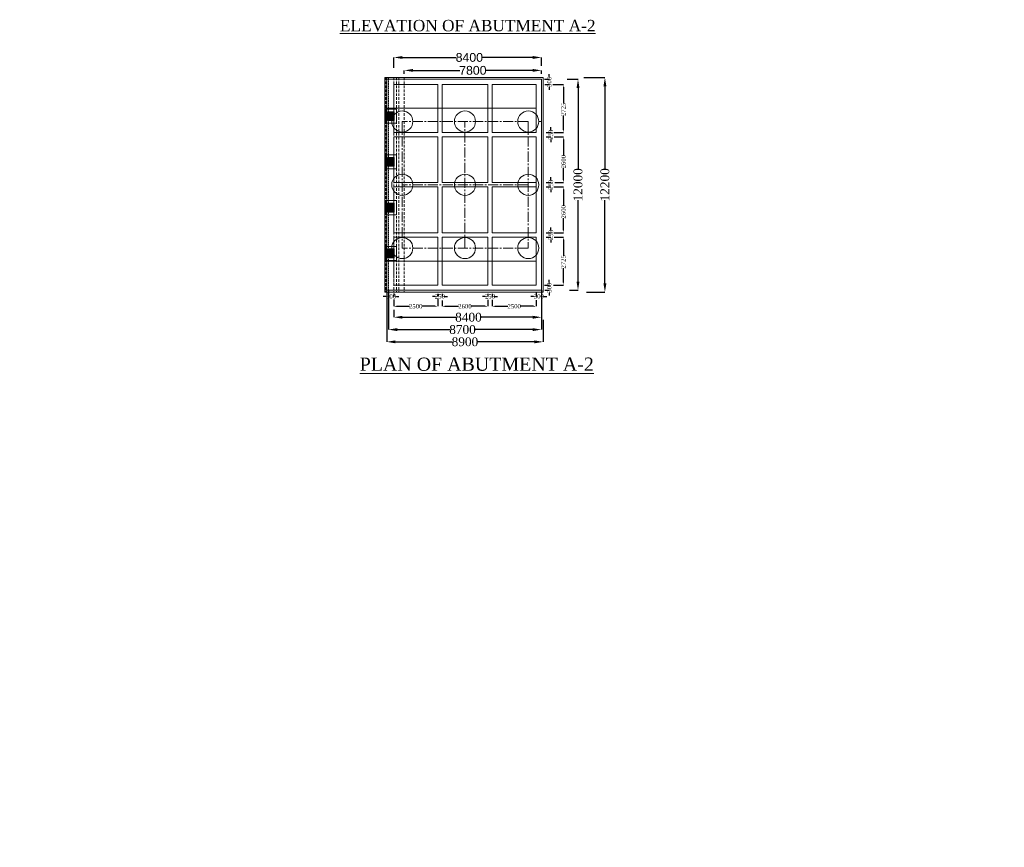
# Model space of a CAD drawing. Header units: millimetres. Extents: x -20950785 to 389010297, y -11535949 to 14056629.
# Tile 432 of 654: x 17841950 to 17953903, y -1592837 to -1498702. Entities that reach past the tile are written whole.
import ezdxf

# ---------------------------------------------------------------- set-up
doc = ezdxf.new("R2010")
doc.units = ezdxf.units.MM
doc.header["$LTSCALE"] = 60
doc.header["$MEASUREMENT"] = 0
doc.linetypes.add('CENTER2', pattern=[28.575, 19.05, -3.175, 3.175, -3.175])
doc.linetypes.add('HIDDEN', pattern=[0.375, 0.25, -0.125])
doc.layers.add('TEXT', color=7, linetype='Continuous')
doc.styles.add('PDF Arial Bold', font='times.ttf')
doc.dimstyles.get("Standard").update_dxf_attribs({"dimtxt": 400, "dimasz": 215, "dimexe": 0.18, "dimexo": 0.0625, "dimgap": 0.09, "dimtad": 0, "dimtih": 1, "dimtoh": 1, "dimdec": 0, "dimzin": 4, "dimdsep": 46, "dimtxsty": 'Standard', "dimblk": 'OPEN90', "dimcen": 0, "dimadec": 0, "dimazin": 1, "dimtfac": 1, "dimtdec": 0, "dimtix": 1, "dimtofl": 0, "dimtmove": 0, "dimatfit": 3, "dimldrblk": 'OPEN30', "dimfxl": 1, "dimtolj": 1, "dimtzin": 0, "dimarcsym": 0})

# ---------------------------------------------------------------- blocks, each defined once
blk = doc.blocks.new('*D2761')
at = {"color": 0, "linetype": 'Continuous', "lineweight": -2, "ltscale": 2, "transparency": 16777216}
for p, q in [((17885676, -1504878), (17885676, -1504468)), ((17886676, -1504468), (17891989, -1504468)), ((17900276, -1504468), (17894963, -1504468)), ((17901276, -1504847), (17901276, -1504468))]:
    blk.add_line(p, q, dxfattribs=at)
at = {"color": 0, "linetype": 'Continuous', "lineweight": 9, "ltscale": 2, "transparency": 16777216}
for points in [[(17886676, -1504302), (17886676, -1504635), (17885676, -1504468)], [(17900276, -1504302), (17900276, -1504635), (17901276, -1504468)]]:
    blk.add_solid(points, dxfattribs=at)
at = {"layer": 'Defpoints', "color": 0, "linetype": 'Continuous', "lineweight": 9, "ltscale": 2, "transparency": 16777216}
for p in [(17885676, -1504468), (17885676, -1504878), (17901276, -1504847)]:
    blk.add_point(p, dxfattribs=at)
at = {"color": 0, "linetype": 'Continuous', "lineweight": 9, "ltscale": 2, "transparency": 16777216, "insert": (17893476, -1504468), "char_height": 1000, "attachment_point": 5, "style": 'PDF Arial Bold'}
blk.add_mtext('\\A1;{\\fArial|b0|i0|c0|p34;7800}', dxfattribs=at)
blk = doc.blocks.new('*D2762')
at = {"color": 0, "linetype": 'Continuous', "lineweight": -2, "ltscale": 2, "transparency": 16777216}
for p, q in [((17884476, -1504171), (17884476, -1502999)), ((17885476, -1502999), (17891584, -1502999)), ((17900276, -1502999), (17894568, -1502999)), ((17901276, -1503954), (17901276, -1502999))]:
    blk.add_line(p, q, dxfattribs=at)
at = {"color": 0, "linetype": 'Continuous', "lineweight": 9, "ltscale": 2, "transparency": 16777216}
for points in [[(17885476, -1502833), (17885476, -1503166), (17884476, -1502999)], [(17900276, -1502833), (17900276, -1503166), (17901276, -1502999)]]:
    blk.add_solid(points, dxfattribs=at)
at = {"layer": 'Defpoints', "color": 0, "linetype": 'Continuous', "lineweight": 9, "ltscale": 2, "transparency": 16777216}
for p in [(17884476, -1502999), (17884476, -1504171), (17901276, -1503954)]:
    blk.add_point(p, dxfattribs=at)
at = {"color": 0, "linetype": 'Continuous', "lineweight": 9, "ltscale": 2, "transparency": 16777216, "insert": (17893076, -1502999), "char_height": 1000, "attachment_point": 5, "style": 'PDF Arial Bold'}
blk.add_mtext('\\A1;{\\fArial|b0|i0|c0|p34;8400}', dxfattribs=at)
blk = doc.blocks.new('*D2763')
at = {"color": 0, "linetype": 'Continuous', "lineweight": -2, "ltscale": 2, "transparency": 16777216}
for p, q in [((17906090, -1505281), (17908492, -1505281)), ((17908492, -1506281), (17908492, -1515748)), ((17908492, -1528681), (17908492, -1519214)), ((17906404, -1529681), (17908492, -1529681))]:
    blk.add_line(p, q, dxfattribs=at)
at = {"color": 0, "linetype": 'Continuous', "lineweight": 9, "ltscale": 2, "transparency": 16777216}
for points in [[(17908325, -1506281), (17908659, -1506281), (17908492, -1505281)], [(17908325, -1528681), (17908659, -1528681), (17908492, -1529681)]]:
    blk.add_solid(points, dxfattribs=at)
at = {"layer": 'Defpoints', "color": 0, "linetype": 'Continuous', "lineweight": 9, "ltscale": 2, "transparency": 16777216}
for p in [(17906090, -1505281), (17906404, -1529681), (17908492, -1529681)]:
    blk.add_point(p, dxfattribs=at)
at = {"color": 0, "linetype": 'Continuous', "lineweight": 9, "ltscale": 2, "transparency": 16777216, "insert": (17908492, -1517481), "char_height": 1000, "attachment_point": 5, "rotation": 90, "style": 'PDF Arial Bold'}
blk.add_mtext('\\A1;12200', dxfattribs=at)
blk = doc.blocks.new('*D2764')
at = {"color": 0, "linetype": 'Continuous', "lineweight": -2, "ltscale": 2, "transparency": 16777216}
for p, q in [((17904215, -1505481), (17905433, -1505481)), ((17905433, -1506481), (17905433, -1515748)), ((17905433, -1528481), (17905433, -1519214)), ((17904474, -1529481), (17905433, -1529481))]:
    blk.add_line(p, q, dxfattribs=at)
at = {"color": 0, "linetype": 'Continuous', "lineweight": 9, "ltscale": 2, "transparency": 16777216}
for points in [[(17905266, -1506481), (17905600, -1506481), (17905433, -1505481)], [(17905266, -1528481), (17905600, -1528481), (17905433, -1529481)]]:
    blk.add_solid(points, dxfattribs=at)
at = {"layer": 'Defpoints', "color": 0, "linetype": 'Continuous', "lineweight": 9, "ltscale": 2, "transparency": 16777216}
for p in [(17904215, -1505481), (17904474, -1529481), (17905433, -1529481)]:
    blk.add_point(p, dxfattribs=at)
at = {"color": 0, "linetype": 'Continuous', "lineweight": 9, "ltscale": 2, "transparency": 16777216, "insert": (17905433, -1517481), "char_height": 1000, "attachment_point": 5, "rotation": 90, "style": 'PDF Arial Bold'}
blk.add_mtext('\\A1;12000', dxfattribs=at)
blk = doc.blocks.new('*D2765')
at = {"color": 0, "linetype": 'Continuous', "lineweight": -2, "ltscale": 2, "transparency": 16777216}
for p, q in [((17902569, -1506081), (17903776, -1506081)), ((17903775, -1506381), (17903775, -1508196)), ((17903775, -1511231), (17903775, -1509608)), ((17902691, -1511531), (17903776, -1511531))]:
    blk.add_line(p, q, dxfattribs=at)
at = {"color": 0, "linetype": 'Continuous', "lineweight": 9, "ltscale": 2, "transparency": 16777216}
for points in [[(17903725, -1506381), (17903825, -1506381), (17903775, -1506081)], [(17903725, -1511231), (17903825, -1511231), (17903775, -1511531)]]:
    blk.add_solid(points, dxfattribs=at)
at = {"layer": 'Defpoints', "color": 0, "linetype": 'Continuous', "lineweight": 9, "ltscale": 2, "transparency": 16777216}
for p in [(17902569, -1506081), (17902691, -1511531), (17903775, -1511531)]:
    blk.add_point(p, dxfattribs=at)
at = {"color": 0, "linetype": 'Continuous', "lineweight": 9, "ltscale": 2, "transparency": 16777216, "insert": (17903775, -1508902), "char_height": 500, "attachment_point": 5, "rotation": 90, "style": 'PDF Arial Bold'}
blk.add_mtext('\\A1;2725', dxfattribs=at)
blk = doc.blocks.new('*D2766')
at = {"color": 0, "linetype": 'Continuous', "lineweight": -2, "ltscale": 2, "transparency": 16777216}
for p, q in [((17902724, -1512031), (17903776, -1512031)), ((17903775, -1512331), (17903775, -1514135)), ((17903775, -1516931), (17903775, -1515569)), ((17902781, -1517231), (17903776, -1517231))]:
    blk.add_line(p, q, dxfattribs=at)
at = {"color": 0, "linetype": 'Continuous', "lineweight": 9, "ltscale": 2, "transparency": 16777216}
for points in [[(17903725, -1512331), (17903825, -1512331), (17903775, -1512031)], [(17903725, -1516931), (17903825, -1516931), (17903775, -1517231)]]:
    blk.add_solid(points, dxfattribs=at)
at = {"layer": 'Defpoints', "color": 0, "linetype": 'Continuous', "lineweight": 9, "ltscale": 2, "transparency": 16777216}
for p in [(17902724, -1512031), (17902781, -1517231), (17903775, -1517231)]:
    blk.add_point(p, dxfattribs=at)
at = {"color": 0, "linetype": 'Continuous', "lineweight": 9, "ltscale": 2, "transparency": 16777216, "insert": (17903775, -1514852), "char_height": 500, "attachment_point": 5, "rotation": 90, "style": 'PDF Arial Bold'}
blk.add_mtext('\\A1;2600', dxfattribs=at)
blk = doc.blocks.new('*D2767')
at = {"color": 0, "linetype": 'Continuous', "lineweight": -2, "ltscale": 2, "transparency": 16777216}
for p, q in [((17902700, -1517731), (17903776, -1517731)), ((17903775, -1518031), (17903775, -1519835)), ((17903775, -1522631), (17903775, -1521269)), ((17902677, -1522931), (17903776, -1522931))]:
    blk.add_line(p, q, dxfattribs=at)
at = {"color": 0, "linetype": 'Continuous', "lineweight": 9, "ltscale": 2, "transparency": 16777216}
for points in [[(17903725, -1518031), (17903825, -1518031), (17903775, -1517731)], [(17903725, -1522631), (17903825, -1522631), (17903775, -1522931)]]:
    blk.add_solid(points, dxfattribs=at)
at = {"layer": 'Defpoints', "color": 0, "linetype": 'Continuous', "lineweight": 9, "ltscale": 2, "transparency": 16777216}
for p in [(17902700, -1517731), (17902677, -1522931), (17903775, -1522931)]:
    blk.add_point(p, dxfattribs=at)
at = {"color": 0, "linetype": 'Continuous', "lineweight": 9, "ltscale": 2, "transparency": 16777216, "insert": (17903775, -1520552), "char_height": 500, "attachment_point": 5, "rotation": 90, "style": 'PDF Arial Bold'}
blk.add_mtext('\\A1;2600', dxfattribs=at)
blk = doc.blocks.new('*D2768')
at = {"color": 0, "linetype": 'Continuous', "lineweight": -2, "ltscale": 2, "transparency": 16777216}
for p, q in [((17902725, -1523431), (17903776, -1523431)), ((17903775, -1523731), (17903775, -1525546)), ((17903775, -1528581), (17903775, -1526958)), ((17902629, -1528881), (17903776, -1528881))]:
    blk.add_line(p, q, dxfattribs=at)
at = {"color": 0, "linetype": 'Continuous', "lineweight": 9, "ltscale": 2, "transparency": 16777216}
for points in [[(17903725, -1523731), (17903825, -1523731), (17903775, -1523431)], [(17903725, -1528581), (17903825, -1528581), (17903775, -1528881)]]:
    blk.add_solid(points, dxfattribs=at)
at = {"layer": 'Defpoints', "color": 0, "linetype": 'Continuous', "lineweight": 9, "ltscale": 2, "transparency": 16777216}
for p in [(17902725, -1523431), (17902629, -1528881), (17903775, -1528881)]:
    blk.add_point(p, dxfattribs=at)
at = {"color": 0, "linetype": 'Continuous', "lineweight": 9, "ltscale": 2, "transparency": 16777216, "insert": (17903775, -1526252), "char_height": 500, "attachment_point": 5, "rotation": 90, "style": 'PDF Arial Bold'}
blk.add_mtext('\\A1;2725', dxfattribs=at)
blk = doc.blocks.new('*D2769')
at = {"color": 0, "linetype": 'Continuous', "lineweight": -2, "ltscale": 2, "transparency": 16777216}
for p, q in [((17902357, -1511231), (17902357, -1510931)), ((17901803, -1511531), (17902358, -1511531)), ((17901814, -1512031), (17902358, -1512031)), ((17902357, -1512331), (17902357, -1512631))]:
    blk.add_line(p, q, dxfattribs=at)
at = {"color": 0, "linetype": 'Continuous', "lineweight": 9, "ltscale": 2, "transparency": 16777216}
for points in [[(17902307, -1511231), (17902407, -1511231), (17902357, -1511531)], [(17902307, -1512331), (17902407, -1512331), (17902357, -1512031)]]:
    blk.add_solid(points, dxfattribs=at)
at = {"layer": 'Defpoints', "color": 0, "linetype": 'Continuous', "lineweight": 9, "ltscale": 2, "transparency": 16777216}
for p in [(17901803, -1511531), (17901814, -1512031), (17902357, -1512031)]:
    blk.add_point(p, dxfattribs=at)
at = {"color": 0, "linetype": 'Continuous', "lineweight": 9, "ltscale": 2, "transparency": 16777216, "insert": (17902357, -1511781), "char_height": 500, "attachment_point": 5, "rotation": 90, "style": 'PDF Arial Bold'}
blk.add_mtext('\\A1;250', dxfattribs=at)
blk = doc.blocks.new('*D2770')
at = {"color": 0, "linetype": 'Continuous', "lineweight": -2, "ltscale": 2, "transparency": 16777216}
for p, q in [((17902357, -1516931), (17902357, -1516631)), ((17901803, -1517231), (17902358, -1517231)), ((17901814, -1517731), (17902358, -1517731)), ((17902357, -1518031), (17902357, -1518331))]:
    blk.add_line(p, q, dxfattribs=at)
at = {"color": 0, "linetype": 'Continuous', "lineweight": 9, "ltscale": 2, "transparency": 16777216}
for points in [[(17902307, -1516931), (17902407, -1516931), (17902357, -1517231)], [(17902307, -1518031), (17902407, -1518031), (17902357, -1517731)]]:
    blk.add_solid(points, dxfattribs=at)
at = {"layer": 'Defpoints', "color": 0, "linetype": 'Continuous', "lineweight": 9, "ltscale": 2, "transparency": 16777216}
for p in [(17901803, -1517231), (17901814, -1517731), (17902357, -1517731)]:
    blk.add_point(p, dxfattribs=at)
at = {"color": 0, "linetype": 'Continuous', "lineweight": 9, "ltscale": 2, "transparency": 16777216, "insert": (17902357, -1517481), "char_height": 500, "attachment_point": 5, "rotation": 90, "style": 'PDF Arial Bold'}
blk.add_mtext('\\A1;250', dxfattribs=at)
blk = doc.blocks.new('*D2771')
at = {"color": 0, "linetype": 'Continuous', "lineweight": -2, "ltscale": 2, "transparency": 16777216}
for p, q in [((17902357, -1522638), (17902357, -1522338)), ((17901803, -1522938), (17902358, -1522938)), ((17901814, -1523438), (17902358, -1523438)), ((17902357, -1523738), (17902357, -1524038))]:
    blk.add_line(p, q, dxfattribs=at)
at = {"color": 0, "linetype": 'Continuous', "lineweight": 9, "ltscale": 2, "transparency": 16777216}
for points in [[(17902307, -1522638), (17902407, -1522638), (17902357, -1522938)], [(17902307, -1523738), (17902407, -1523738), (17902357, -1523438)]]:
    blk.add_solid(points, dxfattribs=at)
at = {"layer": 'Defpoints', "color": 0, "linetype": 'Continuous', "lineweight": 9, "ltscale": 2, "transparency": 16777216}
for p in [(17901803, -1522938), (17901814, -1523438), (17902357, -1523438)]:
    blk.add_point(p, dxfattribs=at)
at = {"color": 0, "linetype": 'Continuous', "lineweight": 9, "ltscale": 2, "transparency": 16777216, "insert": (17902357, -1523188), "char_height": 500, "attachment_point": 5, "rotation": 90, "style": 'PDF Arial Bold'}
blk.add_mtext('\\A1;250', dxfattribs=at)
blk = doc.blocks.new('*D2772')
at = {"color": 0, "linetype": 'Continuous', "lineweight": -2, "ltscale": 2, "transparency": 16777216}
for p, q in [((17901603, -1505482), (17902158, -1505482)), ((17902157, -1505182), (17902157, -1504882)), ((17901673, -1506081), (17902158, -1506081)), ((17902157, -1506381), (17902157, -1506681))]:
    blk.add_line(p, q, dxfattribs=at)
at = {"color": 0, "linetype": 'Continuous', "lineweight": 9, "ltscale": 2, "transparency": 16777216}
for points in [[(17902107, -1505182), (17902207, -1505182), (17902157, -1505482)], [(17902107, -1506381), (17902207, -1506381), (17902157, -1506081)]]:
    blk.add_solid(points, dxfattribs=at)
at = {"layer": 'Defpoints', "color": 0, "linetype": 'Continuous', "lineweight": 9, "ltscale": 2, "transparency": 16777216}
for p in [(17901603, -1505482), (17901673, -1506081), (17902157, -1506081)]:
    blk.add_point(p, dxfattribs=at)
at = {"color": 0, "linetype": 'Continuous', "lineweight": 9, "ltscale": 2, "transparency": 16777216, "insert": (17902157, -1505782), "char_height": 500, "attachment_point": 5, "rotation": 90, "style": 'PDF Arial Bold'}
blk.add_mtext('\\A1;300', dxfattribs=at)
blk = doc.blocks.new('*D2773')
at = {"color": 0, "linetype": 'Continuous', "lineweight": -2, "ltscale": 2, "transparency": 16777216}
for p, q in [((17901603, -1528882), (17902158, -1528882)), ((17902157, -1528582), (17902157, -1528282)), ((17901673, -1529481), (17902158, -1529481)), ((17902157, -1529781), (17902157, -1530081))]:
    blk.add_line(p, q, dxfattribs=at)
at = {"color": 0, "linetype": 'Continuous', "lineweight": 9, "ltscale": 2, "transparency": 16777216}
for points in [[(17902107, -1528582), (17902207, -1528582), (17902157, -1528882)], [(17902107, -1529781), (17902207, -1529781), (17902157, -1529481)]]:
    blk.add_solid(points, dxfattribs=at)
at = {"layer": 'Defpoints', "color": 0, "linetype": 'Continuous', "lineweight": 9, "ltscale": 2, "transparency": 16777216}
for p in [(17901603, -1528882), (17901673, -1529481), (17902157, -1529481)]:
    blk.add_point(p, dxfattribs=at)
at = {"color": 0, "linetype": 'Continuous', "lineweight": 9, "ltscale": 2, "transparency": 16777216, "insert": (17902157, -1529182), "char_height": 500, "attachment_point": 5, "rotation": 90, "style": 'PDF Arial Bold'}
blk.add_mtext('\\A1;300', dxfattribs=at)
blk = doc.blocks.new('*D2774')
at = {"color": 0, "linetype": 'Continuous', "lineweight": -2, "ltscale": 2, "transparency": 16777216}
for p, q in [((17895676, -1530567), (17895676, -1531303)), ((17895976, -1531303), (17897459, -1531303)), ((17900376, -1531303), (17898893, -1531303)), ((17900676, -1530599), (17900676, -1531303))]:
    blk.add_line(p, q, dxfattribs=at)
at = {"color": 0, "linetype": 'Continuous', "lineweight": 9, "ltscale": 2, "transparency": 16777216}
for points in [[(17895976, -1531253), (17895976, -1531353), (17895676, -1531303)], [(17900376, -1531253), (17900376, -1531353), (17900676, -1531303)]]:
    blk.add_solid(points, dxfattribs=at)
at = {"layer": 'Defpoints', "color": 0, "linetype": 'Continuous', "lineweight": 9, "ltscale": 2, "transparency": 16777216}
for p in [(17895676, -1530567), (17895676, -1531303), (17900676, -1530599)]:
    blk.add_point(p, dxfattribs=at)
at = {"color": 0, "linetype": 'Continuous', "lineweight": 9, "ltscale": 2, "transparency": 16777216, "insert": (17898176, -1531303), "char_height": 500, "attachment_point": 5, "style": 'PDF Arial Bold'}
blk.add_mtext('\\A1;2500', dxfattribs=at)
blk = doc.blocks.new('*D2775')
at = {"color": 0, "linetype": 'Continuous', "lineweight": -2, "ltscale": 2, "transparency": 16777216}
for p, q in [((17884476, -1530534), (17884476, -1531303)), ((17884776, -1531303), (17886259, -1531303)), ((17889176, -1531303), (17887693, -1531303)), ((17889476, -1530455), (17889476, -1531303))]:
    blk.add_line(p, q, dxfattribs=at)
at = {"color": 0, "linetype": 'Continuous', "lineweight": 9, "ltscale": 2, "transparency": 16777216}
for points in [[(17884776, -1531253), (17884776, -1531353), (17884476, -1531303)], [(17889176, -1531253), (17889176, -1531353), (17889476, -1531303)]]:
    blk.add_solid(points, dxfattribs=at)
at = {"layer": 'Defpoints', "color": 0, "linetype": 'Continuous', "lineweight": 9, "ltscale": 2, "transparency": 16777216}
for p in [(17884476, -1530534), (17884476, -1531303), (17889476, -1530455)]:
    blk.add_point(p, dxfattribs=at)
at = {"color": 0, "linetype": 'Continuous', "lineweight": 9, "ltscale": 2, "transparency": 16777216, "insert": (17886976, -1531303), "char_height": 500, "attachment_point": 5, "style": 'PDF Arial Bold'}
blk.add_mtext('\\A1;2500', dxfattribs=at)
blk = doc.blocks.new('*D2776')
at = {"color": 0, "linetype": 'Continuous', "lineweight": -2, "ltscale": 2, "transparency": 16777216}
for p, q in [((17889976, -1530628), (17889976, -1531303)), ((17890276, -1531303), (17891859, -1531303)), ((17894876, -1531303), (17893293, -1531303)), ((17895176, -1530583), (17895176, -1531303))]:
    blk.add_line(p, q, dxfattribs=at)
at = {"color": 0, "linetype": 'Continuous', "lineweight": 9, "ltscale": 2, "transparency": 16777216}
for points in [[(17890276, -1531253), (17890276, -1531353), (17889976, -1531303)], [(17894876, -1531253), (17894876, -1531353), (17895176, -1531303)]]:
    blk.add_solid(points, dxfattribs=at)
at = {"layer": 'Defpoints', "color": 0, "linetype": 'Continuous', "lineweight": 9, "ltscale": 2, "transparency": 16777216}
for p in [(17889976, -1530628), (17889976, -1531303), (17895176, -1530583)]:
    blk.add_point(p, dxfattribs=at)
at = {"color": 0, "linetype": 'Continuous', "lineweight": 9, "ltscale": 2, "transparency": 16777216, "insert": (17892576, -1531303), "char_height": 500, "attachment_point": 5, "style": 'PDF Arial Bold'}
blk.add_mtext('\\A1;2600', dxfattribs=at)
blk = doc.blocks.new('*D2777')
at = {"color": 0, "linetype": 'Continuous', "lineweight": -2, "ltscale": 2, "transparency": 16777216}
for p, q in [((17894876, -1530172), (17894576, -1530172)), ((17895176, -1529894), (17895176, -1530172)), ((17895676, -1529865), (17895676, -1530172)), ((17895976, -1530172), (17896276, -1530172))]:
    blk.add_line(p, q, dxfattribs=at)
at = {"color": 0, "linetype": 'Continuous', "lineweight": 9, "ltscale": 2, "transparency": 16777216}
for points in [[(17894876, -1530122), (17894876, -1530222), (17895176, -1530172)], [(17895976, -1530122), (17895976, -1530222), (17895676, -1530172)]]:
    blk.add_solid(points, dxfattribs=at)
at = {"layer": 'Defpoints', "color": 0, "linetype": 'Continuous', "lineweight": 9, "ltscale": 2, "transparency": 16777216}
for p in [(17895176, -1529894), (17895176, -1530172), (17895676, -1529865)]:
    blk.add_point(p, dxfattribs=at)
at = {"color": 0, "linetype": 'Continuous', "lineweight": 9, "ltscale": 2, "transparency": 16777216, "insert": (17895426, -1530172), "char_height": 500, "attachment_point": 5, "style": 'PDF Arial Bold'}
blk.add_mtext('\\A1;250', dxfattribs=at)
blk = doc.blocks.new('*D2778')
at = {"color": 0, "linetype": 'Continuous', "lineweight": -2, "ltscale": 2, "transparency": 16777216}
for p, q in [((17889176, -1530172), (17888876, -1530172)), ((17889476, -1529894), (17889476, -1530172)), ((17889976, -1529865), (17889976, -1530172)), ((17890276, -1530172), (17890576, -1530172))]:
    blk.add_line(p, q, dxfattribs=at)
at = {"color": 0, "linetype": 'Continuous', "lineweight": 9, "ltscale": 2, "transparency": 16777216}
for points in [[(17889176, -1530122), (17889176, -1530222), (17889476, -1530172)], [(17890276, -1530122), (17890276, -1530222), (17889976, -1530172)]]:
    blk.add_solid(points, dxfattribs=at)
at = {"layer": 'Defpoints', "color": 0, "linetype": 'Continuous', "lineweight": 9, "ltscale": 2, "transparency": 16777216}
for p in [(17889476, -1529894), (17889476, -1530172), (17889976, -1529865)]:
    blk.add_point(p, dxfattribs=at)
at = {"color": 0, "linetype": 'Continuous', "lineweight": 9, "ltscale": 2, "transparency": 16777216, "insert": (17889726, -1530172), "char_height": 500, "attachment_point": 5, "style": 'PDF Arial Bold'}
blk.add_mtext('\\A1;250', dxfattribs=at)
blk = doc.blocks.new('*D2779')
at = {"color": 0, "linetype": 'Continuous', "lineweight": -2, "ltscale": 2, "transparency": 16777216}
for p, q in [((17900376, -1530172), (17900076, -1530172)), ((17900676, -1529769), (17900676, -1530172)), ((17901276, -1529827), (17901276, -1530172)), ((17901576, -1530172), (17901876, -1530172))]:
    blk.add_line(p, q, dxfattribs=at)
at = {"color": 0, "linetype": 'Continuous', "lineweight": 9, "ltscale": 2, "transparency": 16777216}
for points in [[(17900376, -1530122), (17900376, -1530222), (17900676, -1530172)], [(17901576, -1530122), (17901576, -1530222), (17901276, -1530172)]]:
    blk.add_solid(points, dxfattribs=at)
at = {"layer": 'Defpoints', "color": 0, "linetype": 'Continuous', "lineweight": 9, "ltscale": 2, "transparency": 16777216}
for p in [(17900676, -1529769), (17900676, -1530172), (17901276, -1529827)]:
    blk.add_point(p, dxfattribs=at)
at = {"color": 0, "linetype": 'Continuous', "lineweight": 9, "ltscale": 2, "transparency": 16777216, "insert": (17900976, -1530172), "char_height": 500, "attachment_point": 5, "style": 'PDF Arial Bold'}
blk.add_mtext('\\A1;300', dxfattribs=at)
blk = doc.blocks.new('*D2780')
at = {"color": 0, "linetype": 'Continuous', "lineweight": -2, "ltscale": 2, "transparency": 16777216}
for p, q in [((17883576, -1530172), (17883276, -1530172)), ((17883876, -1529894), (17883876, -1530172)), ((17884476, -1529835), (17884476, -1530172)), ((17884776, -1530172), (17885076, -1530172))]:
    blk.add_line(p, q, dxfattribs=at)
at = {"color": 0, "linetype": 'Continuous', "lineweight": 9, "ltscale": 2, "transparency": 16777216}
for points in [[(17883576, -1530122), (17883576, -1530222), (17883876, -1530172)], [(17884776, -1530122), (17884776, -1530222), (17884476, -1530172)]]:
    blk.add_solid(points, dxfattribs=at)
at = {"layer": 'Defpoints', "color": 0, "linetype": 'Continuous', "lineweight": 9, "ltscale": 2, "transparency": 16777216}
for p in [(17883876, -1529894), (17883876, -1530172), (17884476, -1529835)]:
    blk.add_point(p, dxfattribs=at)
at = {"color": 0, "linetype": 'Continuous', "lineweight": 9, "ltscale": 2, "transparency": 16777216, "insert": (17884176, -1530172), "char_height": 500, "attachment_point": 5, "style": 'PDF Arial Bold'}
blk.add_mtext('\\A1;300', dxfattribs=at)
blk = doc.blocks.new('*D2781')
at = {"color": 0, "linetype": 'Continuous', "lineweight": -2, "ltscale": 2, "transparency": 16777216}
for p, q in [((17883676, -1529681), (17883676, -1535344)), ((17901476, -1532858), (17901476, -1535344)), ((17884676, -1535344), (17891170, -1535344)), ((17900476, -1535344), (17893982, -1535344))]:
    blk.add_line(p, q, dxfattribs=at)
at = {"color": 0, "linetype": 'Continuous', "lineweight": 9, "ltscale": 2, "transparency": 16777216}
for points in [[(17884676, -1535178), (17884676, -1535511), (17883676, -1535344)], [(17900476, -1535178), (17900476, -1535511), (17901476, -1535344)]]:
    blk.add_solid(points, dxfattribs=at)
at = {"layer": 'Defpoints', "color": 0, "linetype": 'Continuous', "lineweight": 9, "ltscale": 2, "transparency": 16777216}
for p in [(17883676, -1529681), (17901476, -1532858), (17883676, -1535344)]:
    blk.add_point(p, dxfattribs=at)
at = {"color": 0, "linetype": 'Continuous', "lineweight": 9, "ltscale": 2, "transparency": 16777216, "insert": (17892576, -1535344), "char_height": 1000, "attachment_point": 5, "style": 'PDF Arial Bold'}
blk.add_mtext('\\A1;8900', dxfattribs=at)
blk = doc.blocks.new('*D2782')
at = {"color": 0, "linetype": 'Continuous', "lineweight": -2, "ltscale": 2, "transparency": 16777216}
for p, q in [((17884476, -1531685), (17884476, -1532547)), ((17885476, -1532547), (17891570, -1532547)), ((17900276, -1532547), (17894382, -1532547)), ((17901276, -1531737), (17901276, -1532547))]:
    blk.add_line(p, q, dxfattribs=at)
at = {"color": 0, "linetype": 'Continuous', "lineweight": 9, "ltscale": 2, "transparency": 16777216}
for points in [[(17885476, -1532381), (17885476, -1532714), (17884476, -1532547)], [(17900276, -1532381), (17900276, -1532714), (17901276, -1532547)]]:
    blk.add_solid(points, dxfattribs=at)
at = {"layer": 'Defpoints', "color": 0, "linetype": 'Continuous', "lineweight": 9, "ltscale": 2, "transparency": 16777216}
for p in [(17884476, -1531685), (17884476, -1532547), (17901276, -1531737)]:
    blk.add_point(p, dxfattribs=at)
at = {"color": 0, "linetype": 'Continuous', "lineweight": 9, "ltscale": 2, "transparency": 16777216, "insert": (17892976, -1532547), "char_height": 1000, "attachment_point": 5, "style": 'PDF Arial Bold'}
blk.add_mtext('\\A1;8400', dxfattribs=at)
blk = doc.blocks.new('*D2783')
at = {"color": 0, "linetype": 'Continuous', "lineweight": -2, "ltscale": 2, "transparency": 16777216}
for p, q in [((17883876, -1529481), (17883876, -1533952)), ((17901276, -1529481), (17901276, -1533952)), ((17884876, -1533952), (17890895, -1533952)), ((17900276, -1533952), (17893707, -1533952))]:
    blk.add_line(p, q, dxfattribs=at)
at = {"color": 0, "linetype": 'Continuous', "lineweight": 9, "ltscale": 2, "transparency": 16777216}
for points in [[(17884876, -1533786), (17884876, -1534119), (17883876, -1533952)], [(17900276, -1533786), (17900276, -1534119), (17901276, -1533952)]]:
    blk.add_solid(points, dxfattribs=at)
at = {"layer": 'Defpoints', "color": 0, "linetype": 'Continuous', "lineweight": 9, "ltscale": 2, "transparency": 16777216}
for p in [(17883876, -1529481), (17901276, -1529481), (17883876, -1533952)]:
    blk.add_point(p, dxfattribs=at)
at = {"color": 0, "linetype": 'Continuous', "lineweight": 9, "ltscale": 2, "transparency": 16777216, "insert": (17892301, -1533952), "char_height": 1000, "attachment_point": 5, "style": 'PDF Arial Bold'}
blk.add_mtext('\\A1;8700', dxfattribs=at)

msp = doc.modelspace()

# ---------------------------------------------------------------- hatches: boundary and pattern name
at = {"linetype": 'Continuous', "lineweight": 9, "ltscale": 2}
h = msp.add_hatch(dxfattribs=at)
h.set_pattern_fill('GOST_GROUND', scale=10)
h.set_pattern_definition([(45, (-4522121, 1503175.82), (141.42135624, 0), [200]), (45, (-4522091, 1503175.82), (141.42135624, 0), [200]), (45, (-4522061, 1503175.82), (141.42135624, 0), [200])])
h.paths.add_polyline_path([(17884526, -1510181.18), (17883826, -1510181.18), (17883826, -1509181.18), (17884526, -1509181.18)])
h = msp.add_hatch(dxfattribs=at)
h.set_pattern_fill('GOST_GROUND', scale=10)
h.set_pattern_definition([(45, (-4522121, 1497975.82), (141.42135624, 0), [200]), (45, (-4522091, 1497975.82), (141.42135624, 0), [200]), (45, (-4522061, 1497975.82), (141.42135624, 0), [200])])
h.paths.add_polyline_path([(17884526, -1515381.18), (17883826, -1515381.18), (17883826, -1514381.18), (17884526, -1514381.18)])
h = msp.add_hatch(dxfattribs=at)
h.set_pattern_fill('GOST_GROUND', scale=10)
h.set_pattern_definition([(45, (-4522121, 1492775.82), (141.42135624, 0), [200]), (45, (-4522091, 1492775.82), (141.42135624, 0), [200]), (45, (-4522061, 1492775.82), (141.42135624, 0), [200])])
h.paths.add_polyline_path([(17884526, -1520581.18), (17883826, -1520581.18), (17883826, -1519581.18), (17884526, -1519581.18)])
h = msp.add_hatch(dxfattribs=at)
h.set_pattern_fill('GOST_GROUND', scale=10)
h.set_pattern_definition([(45, (-4522121, 1487575.82), (141.42135624, 0), [200]), (45, (-4522091, 1487575.82), (141.42135624, 0), [200]), (45, (-4522061, 1487575.82), (141.42135624, 0), [200])])
h.paths.add_polyline_path([(17884526, -1525781.18), (17883826, -1525781.18), (17883826, -1524781.18), (17884526, -1524781.18)])

# ---------------------------------------------------------------- linework, layer by layer
at = {"color": 7, "linetype": 'Continuous', "lineweight": 9, "ltscale": 2}
for p, q in [((17883476, -1505281.18), (17901476, -1505281.18)), ((17883476, -1505281.18), (17883476, -1529681.18)), ((17885526, -1505481.18), (17883476, -1505481.18)), ((17883676, -1505281.18), (17883676, -1529681.18)), ((17885526, -1505481.18), (17901276, -1505481.18)), ((17901276, -1505481.18), (17901276, -1529481.18)), ((17901476, -1505281.18), (17901476, -1529681.18)), ((17884476, -1506081.18), (17889476, -1506081.18)), ((17884476, -1511531.18), (17884476, -1506081.18)), ((17889476, -1511531.18), (17889476, -1506081.18)), ((17889976, -1506081.18), (17895176, -1506081.18)), ((17889976, -1511531.18), (17889976, -1506081.18)), ((17895176, -1511531.18), (17895176, -1506081.18)), ((17895676, -1506081.18), (17900676, -1506081.18)), ((17895676, -1511531.18), (17895676, -1506081.18)), ((17900676, -1506081.18), (17900676, -1511531.18)), ((17900676, -1508781.18), (17883476, -1508781.18)), ((17884776, -1508881.18), (17883576, -1508881.18)), ((17883576, -1508881.18), (17883576, -1510481.18)), ((17884776, -1510481.18), (17884776, -1508881.18)), ((17883826, -1509181.18), (17883826, -1510181.18)), ((17884526, -1509181.18), (17883826, -1509181.18)), ((17884526, -1510181.18), (17883826, -1510181.18)), ((17884526, -1509181.18), (17884526, -1510181.18)), ((17883576, -1510481.18), (17884776, -1510481.18)), ((17901053.79, -1510281.18), (17901276, -1510281.18)), ((17884476, -1511531.18), (17889476, -1511531.18)), ((17884476, -1512031.18), (17889476, -1512031.18)), ((17884476, -1517231.18), (17884476, -1512031.18)), ((17884476, -1517231.18), (17884476, -1512031.18)), ((17889476, -1517231.18), (17889476, -1512031.18)), ((17889976, -1511531.18), (17895176, -1511531.18)), ((17889976, -1512031.18), (17895176, -1512031.18)), ((17889976, -1517231.18), (17889976, -1512031.18)), ((17895176, -1517231.18), (17895176, -1512031.18)), ((17895676, -1511531.18), (17900676, -1511531.18)), ((17895676, -1512031.18), (17900676, -1512031.18)), ((17895676, -1517231.18), (17895676, -1512031.18)), ((17900676, -1512031.18), (17900676, -1517231.18)), ((17884776, -1514081.18), (17883576, -1514081.18)), ((17883576, -1514081.18), (17883576, -1515681.18)), ((17883826, -1514381.18), (17883826, -1515381.18)), ((17884526, -1514381.18), (17883826, -1514381.18)), ((17884526, -1514381.18), (17884526, -1515381.18)), ((17884776, -1515681.18), (17884776, -1514081.18)), ((17883576, -1515681.18), (17884776, -1515681.18)), ((17884526, -1515381.18), (17883826, -1515381.18)), ((17884476, -1517231.18), (17889476, -1517231.18)), ((17884476, -1517731.18), (17889476, -1517731.18)), ((17889476, -1522931.18), (17889476, -1517731.18)), ((17889476, -1518081.18), (17889476, -1517731.18)), ((17889976, -1517231.18), (17895176, -1517231.18)), ((17889976, -1517731.18), (17895176, -1517731.18)), ((17889976, -1522931.18), (17889976, -1517731.18)), ((17895176, -1522931.18), (17895176, -1517731.18)), ((17895676, -1517231.18), (17900676, -1517231.18)), ((17895676, -1517731.18), (17900676, -1517731.18)), ((17895676, -1522931.18), (17895676, -1517731.18)), ((17895676, -1518081.18), (17895676, -1517731.18)), ((17900676, -1517231.18), (17900676, -1517731.18)), ((17900676, -1517731.18), (17900676, -1522931.18)), ((17884476, -1522931.18), (17884476, -1518681.18)), ((17884476, -1522931.18), (17884476, -1518681.18)), ((17884476, -1522931.18), (17884476, -1518681.18)), ((17884776, -1519281.18), (17883576, -1519281.18)), ((17883576, -1519281.18), (17883576, -1520881.18)), ((17883826, -1519581.18), (17883826, -1520581.18)), ((17884526, -1519581.18), (17883826, -1519581.18)), ((17884526, -1519581.18), (17884526, -1520581.18)), ((17884776, -1520881.18), (17884776, -1519281.18)), ((17883576, -1520881.18), (17884776, -1520881.18)), ((17884526, -1520581.18), (17883826, -1520581.18)), ((17884476, -1522931.18), (17889476, -1522931.18)), ((17884476, -1523431.18), (17889476, -1523431.18)), ((17884476, -1526681.18), (17884476, -1523431.18)), ((17884476, -1526681.18), (17884476, -1523431.18)), ((17884476, -1526681.18), (17884476, -1523431.18)), ((17889476, -1528881.18), (17889476, -1523431.18)), ((17889976, -1522931.18), (17895176, -1522931.18)), ((17889976, -1523431.18), (17895176, -1523431.18)), ((17889976, -1528881.18), (17889976, -1523431.18)), ((17895176, -1528881.18), (17895176, -1523431.18)), ((17895676, -1522931.18), (17900676, -1522931.18)), ((17895676, -1523431.18), (17900676, -1523431.18)), ((17895676, -1528881.18), (17895676, -1523431.18)), ((17900676, -1523431.18), (17900676, -1528881.18)), ((17884776, -1524481.18), (17883576, -1524481.18)), ((17883576, -1524481.18), (17883576, -1526081.18)), ((17883826, -1524781.18), (17883826, -1525781.18)), ((17884526, -1524781.18), (17883826, -1524781.18)), ((17884526, -1524781.18), (17884526, -1525781.18)), ((17884776, -1526081.18), (17884776, -1524481.18)), ((17884526, -1525781.18), (17883826, -1525781.18)), ((17889476, -1528881.18), (17889476, -1524981.18)), ((17895676, -1528881.18), (17895676, -1524981.18)), ((17900676, -1526181.18), (17883476, -1526181.18)), ((17883576, -1526081.18), (17884776, -1526081.18)), ((17884476, -1528881.18), (17889476, -1528881.18)), ((17889976, -1528881.18), (17895176, -1528881.18)), ((17895676, -1528881.18), (17900676, -1528881.18)), ((17883476, -1529481.18), (17901276, -1529481.18)), ((17883476, -1529681.18), (17901476, -1529681.18))]:
    msp.add_line(p, q, dxfattribs=at)
at = {"color": 7, "linetype": 'HIDDEN', "lineweight": 9, "ltscale": 2}
for p, q in [((17883476, -1505281.18), (17883476, -1529681.18)), ((17883876, -1505281.18), (17883876, -1529681.18)), ((17884476, -1520681.18), (17884476, -1517731.18)), ((17884476, -1520681.18), (17884476, -1517731.18))]:
    msp.add_line(p, q, dxfattribs=at)
at = {"color": 7, "linetype": 'HIDDEN', "lineweight": 9, "ltscale": 20}
for p, q in [((17883576, -1505281.18), (17883576, -1529681.18)), ((17884476, -1505281.18), (17884476, -1529681.18)), ((17884776, -1505281.18), (17884776, -1529681.18)), ((17885076, -1505281.18), (17885076, -1529681.18)), ((17885676, -1505281.18), (17885676, -1529681.18)), ((17884476, -1528881.18), (17884476, -1524981.18))]:
    msp.add_line(p, q, dxfattribs=at)
at = {"color": 7, "linetype": 'CENTER2', "lineweight": 9}
for p, q in [((17899776, -1510281.18), (17885453.79, -1510281.18)), ((17885453.79, -1510281.18), (17885453.79, -1524681.18)), ((17892576, -1524681.18), (17892576, -1510281.18)), ((17899776, -1510281.18), (17899776, -1524681.18)), ((17899776, -1517481.18), (17885453.79, -1517481.18)), ((17899776, -1524681.18), (17885453.79, -1524681.18)), ((17899776, -1524681.18), (17892576, -1524681.18))]:
    msp.add_line(p, q, dxfattribs=at)
at = {"color": 7, "linetype": 'Continuous', "lineweight": 9, "ltscale": 2}
for centre in [(17885453.79, -1510281.18), (17892576, -1510281.18), (17899776, -1510281.18), (17885453.79, -1517481.18), (17892576, -1517481.18), (17899776, -1517481.18), (17885453.79, -1524681.18), (17892576, -1524681.18), (17899776, -1524681.18)]:
    msp.add_circle(centre, 1200, dxfattribs=at)

# ---------------------------------------------------------------- texts
at = {"linetype": 'Continuous', "lineweight": 9, "attachment_point": 1}
for s, insert, char_height, width in [('\\pt40300;{\\fTimes New Roman|b0|i0|c0|p18;\\L ELEVATION OF ABUTMENT A-2}', (17877869.2, -1498724.86), 1300, 30425.2338), ('{\\fTimes New Roman|b0|i0|c0|p18;\\H1.15385x;\\LPLAN OF ABUTMENT A-2\\Fitalicc|c0;\\H0.86666x; }', (17880609, -1537134.63), 1300, 27227.1287), ('\\pi7448.80773;{\\fTimes New Roman|b0|i0|c0|p18;\\LCertified that the boring details  shown are correct.}', (12463812.32, -1576321.57), 1915.15152, 72153.3279), ('\\pi5418.09167,t45718.09167;{\\fTimes New Roman|b0|i0|c0|p18;\\L ELEVATION OF \\P\\pi2504.57329,t42804.57329;ABUTMENT ELEMENT \\P\\pi7381.21352,t47681.21352;DIRECTION}', (12166780.87, -1584775.46), 1300, 25045.2677), ('\\pi5418.09167,t45718.09167;{\\fTimes New Roman|b0|i0|c0|p18;\\L ELEVATION OF \\P\\pi2504.57329,t42804.57329;ABUTMENT ELEMENT \\P\\pi7381.21352,t47681.21352;DIRECTION}', (13524705.37, -1584775.46), 1300, 25045.2677), ('\\pi5418.09167,t45718.09167;{\\fTimes New Roman|b0|i0|c0|p18;\\L ELEVATION OF \\P\\pi2504.57329,t42804.57329;ABUTMENT ELEMENT \\P\\pi7381.21352,t47681.21352;DIRECTION}', (14751303.87, -1584775.46), 1300, 25045.2677)]:
    msp.add_mtext(s, dxfattribs=dict(at, insert=insert, char_height=char_height, width=width))
at = {"layer": 'TEXT', "linetype": 'Continuous', "lineweight": 9, "char_height": 1300, "attachment_point": 1}
for s, insert, width in [('\\pi2427.77062;{\\fTimes New Roman|b0|i0|c0|p18;\\LELEVATION OF PIER \\P\\pi3593.74034;ALONG CURRENT \\P\\pi6498.82325;DIRECTION  }', (12201657.42, -1570888.18), 23280.4872), ('\\pi1974.11068;{\\fTimes New Roman|b0|i0|c0|p18;\\LELEVATION OF PIER \\P\\pi3681.82517;ALONG TRAFFIC  \\P\\pi6045.16331;DIRECTION  }', (12222299.86, -1571340.89), 22373.1673), ('\\pi2427.77062;{\\fTimes New Roman|b0|i0|c0|p18;\\LELEVATION OF PIER \\P\\pi3593.74034;ALONG CURRENT \\P\\pi6498.82325;DIRECTION  }', (13559581.92, -1570888.18), 23280.4872), ('\\pi1974.11068;{\\fTimes New Roman|b0|i0|c0|p18;\\LELEVATION OF PIER \\P\\pi3681.82517;ALONG TRAFFIC  \\P\\pi6045.16331;DIRECTION  }', (13580224.36, -1571340.89), 22373.1673), ('\\pi2427.77062;{\\fTimes New Roman|b0|i0|c0|p18;\\LELEVATION OF PIER \\P\\pi3593.74034;ALONG CURRENT \\P\\pi6498.82325;DIRECTION  }', (14786180.42, -1570888.18), 23280.4872), ('\\pi1974.11068;{\\fTimes New Roman|b0|i0|c0|p18;\\LELEVATION OF PIER \\P\\pi3681.82517;ALONG TRAFFIC  \\P\\pi6045.16331;DIRECTION  }', (14806822.86, -1571340.89), 22373.1673)]:
    msp.add_mtext(s, dxfattribs=dict(at, insert=insert, width=width))

# ---------------------------------------------------------------- dimensions: what is measured, and where the dimension line sits
at = {"color": 7, "linetype": 'Continuous', "lineweight": 9, "ltscale": 2}
for base, p1, p2, text, picture, middle in [((17884476, -1502999.32), (17901276, -1503954.18), (17884476, -1504171.18), '{\\fArial|b0|i0|c0|p34;8400}', '*D2762', (17893076, -1502999.32)), ((17885676, -1504468.18), (17901276, -1504847.18), (17885676, -1504878.18), '{\\fArial|b0|i0|c0|p34;7800}', '*D2761', (17893476, -1504468.18)), ((17883676, -1535344.18), (17901476, -1532858.18), (17883676, -1529681.18), '8900', '*D2781', (17892576, -1535344.18)), ((17883876, -1533952.18), (17901276, -1529481.18), (17883876, -1529481.18), '8700', '*D2783', (17892301, -1533952.18)), ((17884476, -1532547.18), (17901276, -1531737.18), (17884476, -1531685.42), '8400', '*D2782', (17892976, -1532547.18))]:
    dim = msp.add_linear_dim(base=base, p1=p1, p2=p2, angle=180, text=text, dimstyle='Standard', override={"dimtxt": 1000, "dimasz": 1000, "dimtxsty": 'PDF Arial Bold', "dimfxl": 300}, dxfattribs=at)
    dim.commit()
    dim.dimension.update_dxf_attribs({"geometry": picture, "text_midpoint": middle, "dimtype": 160})
for base, p1, p2, text, override, picture, middle in [((17902157.35, -1506081.18), (17901603.35, -1505482.18), (17901673.35, -1506081.18), '300', {"dimtxt": 500, "dimasz": 300, "dimtxsty": 'PDF Arial Bold', "dimfxl": 300}, '*D2772', (17902157.35, -1505781.68)), ((17905433, -1529481.18), (17904215, -1505481.18), (17904474, -1529481.18), '12000', {"dimtxt": 1000, "dimasz": 1000, "dimtxsty": 'PDF Arial Bold', "dimfxl": 300}, '*D2764', (17905433, -1517481.18)), ((17903775.35, -1511531.18), (17902569.35, -1506081.18), (17902691.35, -1511531.18), '2725', {"dimtxt": 500, "dimasz": 300, "dimtxsty": 'PDF Arial Bold', "dimfxl": 300}, '*D2765', (17903775.35, -1508902.18)), ((17902357.35, -1512031.18), (17901803.35, -1511531.18), (17901814.35, -1512031.18), '250', {"dimtxt": 500, "dimasz": 300, "dimtxsty": 'PDF Arial Bold', "dimfxl": 300}, '*D2769', (17902357.35, -1511781.18)), ((17903775.35, -1517231.18), (17902724.35, -1512031.18), (17902781.35, -1517231.18), '2600', {"dimtxt": 500, "dimasz": 300, "dimtxsty": 'PDF Arial Bold', "dimfxl": 300}, '*D2766', (17903775.35, -1514852.18)), ((17902357.35, -1517731.18), (17901803.35, -1517231.18), (17901814.35, -1517731.18), '250', {"dimtxt": 500, "dimasz": 300, "dimtxsty": 'PDF Arial Bold', "dimfxl": 300}, '*D2770', (17902357.35, -1517481.18)), ((17903775.35, -1522931.18), (17902700.35, -1517731.18), (17902677.35, -1522931.18), '2600', {"dimtxt": 500, "dimasz": 300, "dimtxsty": 'PDF Arial Bold', "dimfxl": 300}, '*D2767', (17903775.35, -1520552.18)), ((17902357.35, -1523438.18), (17901803.35, -1522938.18), (17901814.35, -1523438.18), '250', {"dimtxt": 500, "dimasz": 300, "dimtxsty": 'PDF Arial Bold', "dimfxl": 300}, '*D2771', (17902357.35, -1523188.18)), ((17903775.35, -1528881.18), (17902725.35, -1523431.18), (17902629.35, -1528881.18), '2725', {"dimtxt": 500, "dimasz": 300, "dimtxsty": 'PDF Arial Bold', "dimfxl": 300}, '*D2768', (17903775.35, -1526252.18)), ((17902157.35, -1529481.18), (17901603.35, -1528882.18), (17901673.35, -1529481.18), '300', {"dimtxt": 500, "dimasz": 300, "dimtxsty": 'PDF Arial Bold', "dimfxl": 300}, '*D2773', (17902157.35, -1529181.68))]:
    dim = msp.add_linear_dim(base=base, p1=p1, p2=p2, angle=90, text=text, dimstyle='Standard', override=override, dxfattribs=at)
    dim.commit()
    dim.dimension.update_dxf_attribs({"geometry": picture, "text_midpoint": middle, "dimtype": 160, "text_rotation": 90})
dim = msp.add_linear_dim(base=(17908492, -1529681.18), p1=(17906090, -1505281.18), p2=(17906404, -1529681.18), angle=90, text='12200', dimstyle='Standard', override={"dimtxt": 1000, "dimasz": 1000, "dimtxsty": 'PDF Arial Bold', "dimfxl": 300}, dxfattribs=at)
dim.commit()
dim.dimension.update_dxf_attribs({"geometry": '*D2763', "text_midpoint": (17908492, -1517481.18), "text_rotation": 90})
for base, p1, p2, text, picture, middle in [((17883876, -1530172.18), (17884476, -1529835.18), (17883876, -1529894.18), '300', '*D2780', (17884176, -1530172.18)), ((17889476, -1530172.18), (17889976, -1529865.18), (17889476, -1529894.18), '250', '*D2778', (17889726, -1530172.18)), ((17895176, -1530172.18), (17895676, -1529865.18), (17895176, -1529894.18), '250', '*D2777', (17895426, -1530172.18)), ((17900676, -1530172.18), (17901276, -1529826.92), (17900676, -1529769.18), '300', '*D2779', (17900976, -1530172.18)), ((17884476, -1531303.18), (17889476, -1530455.18), (17884476, -1530534.18), '2500', '*D2775', (17886976, -1531303.18)), ((17889976, -1531303.18), (17895176, -1530583.18), (17889976, -1530628.18), '2600', '*D2776', (17892576, -1531303.18)), ((17895676, -1531303.18), (17900676, -1530599.18), (17895676, -1530567.18), '2500', '*D2774', (17898176, -1531303.18))]:
    dim = msp.add_linear_dim(base=base, p1=p1, p2=p2, angle=180, text=text, dimstyle='Standard', override={"dimtxt": 500, "dimasz": 300, "dimtxsty": 'PDF Arial Bold', "dimfxl": 300}, dxfattribs=at)
    dim.commit()
    dim.dimension.update_dxf_attribs({"geometry": picture, "text_midpoint": middle})

doc.saveas('drawing.dxf')
